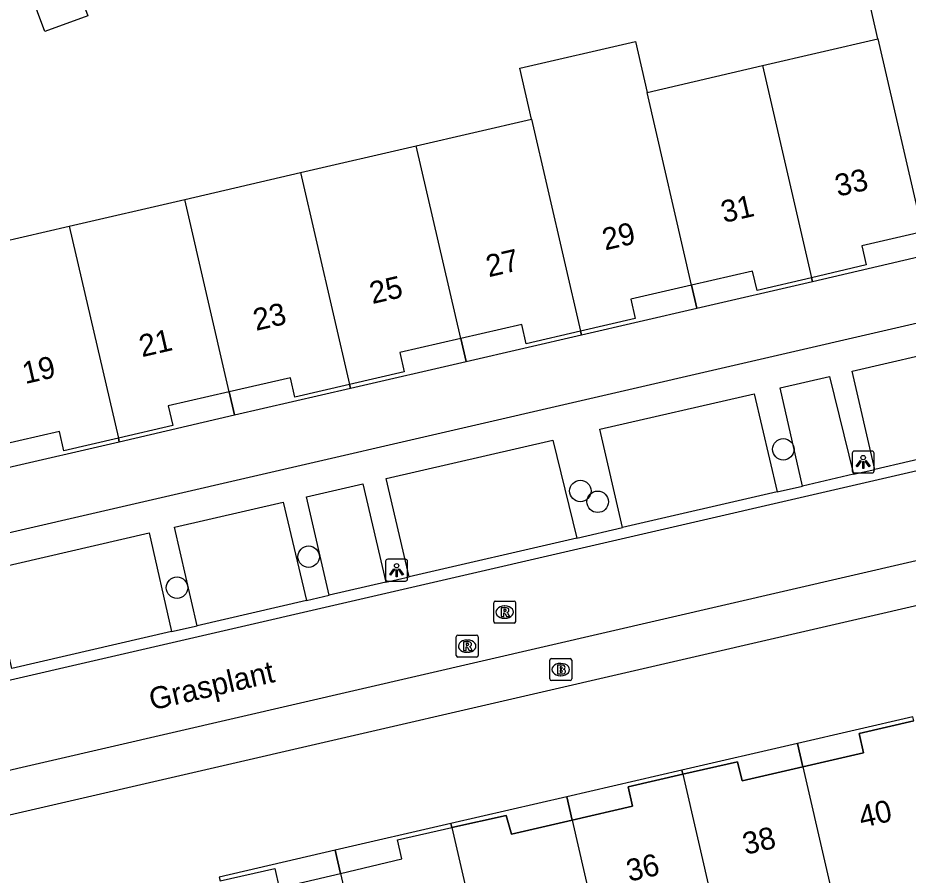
# Model space of a CAD drawing. Extents: x 156414 to 157775, y 382335 to 383765.
# Drawn here: x 157159.99 to 157200.53, y 383356.74 to 383395.79 of the extents above; entities that cross this region are included whole.
import ezdxf

# ---------------------------------------------------------------- set-up
doc = ezdxf.new("R2010")
doc.units = 0
for name, color, linetype in [('IMGEO_Boom', 7, 'Continuous'), ('IMGEO_Brandkraan', 7, 'Continuous'), ('IMGEO_Lichtpunt', 7, 'Continuous'), ('IMGEO_Openbare_ruimte_label', 7, 'Continuous'), ('IMGEO_Pand', 7, 'Continuous'), ('IMGEO_Pand_nummerreeks', 7, 'Continuous'), ('IMGEO_Pand_overbouw', 7, 'Continuous'), ('IMGEO_Rijbaan_lokaal_gesloten', 7, 'Continuous'), ('IMGEO_Rijbaan_lokaal_open', 7, 'Continuous'), ('IMGEO_Rioolput', 7, 'Continuous'), ('IMGEO_Voetpad_open', 7, 'Continuous')]:
    doc.layers.add(name, color=color, linetype=linetype)

msp = doc.modelspace()

# ---------------------------------------------------------------- linework, layer by layer
at = {"layer": 'IMGEO_Boom'}
for centre in [(157194.842, 383376.139), (157185.602, 383374.239), (157186.391, 383373.747), (157173.231, 383371.245), (157167.239, 383369.834)]:
    msp.add_circle(centre, 0.489, dxfattribs=at)
at = {"layer": 'IMGEO_Brandkraan'}
for p, q in [((157184.207, 383365.679), (157184.207, 383366.531)), ((157184.282, 383366.605), (157185.134, 383366.605)), ((157185.208, 383366.531), (157185.208, 383365.679)), ((157184.695, 383366.385), (157184.72, 383366.385)), ((157184.718, 383365.825), (157184.693, 383365.825)), ((157185.134, 383365.605), (157184.282, 383365.605))]:
    msp.add_line(p, q, dxfattribs=at)
for points in [[(157184.207, 383365.679), (157184.207, 383366.531)], [(157184.282, 383366.605), (157185.134, 383366.605)], [(157185.208, 383366.531), (157185.208, 383365.679)], [(157184.555, 383366.305), (157184.555, 383365.905), (157184.768, 383365.905)], [(157184.786, 383366.305), (157184.555, 383366.305)], [(157184.734, 383366.224), (157184.68, 383366.224), (157184.68, 383366.148)], [(157184.68, 383366.148), (157184.733, 383366.148)], [(157184.742, 383366.072), (157184.68, 383366.072), (157184.68, 383365.991)], [(157184.68, 383365.991), (157184.742, 383365.991)], [(157185.134, 383365.605), (157184.282, 383365.605)]]:
    msp.add_lwpolyline(points, dxfattribs=at)
for centre, radius, start, end in [((157184.284, 383366.529), 0.0765, 91.552, 178.448), ((157184.284, 383366.529), 0.0765, 91.552, 178.448), ((157185.132, 383366.529), 0.0765, 1.552, 88.448), ((157185.132, 383366.529), 0.0765, 1.552, 88.448), ((157184.735, 383366.186), 0.0379, 267.8285, 90.9355), ((157184.79, 383366.16), 0.145, 59.4692, 91.5367), ((157184.815, 383366.207), 0.0922, 285.5137, 58.1501), ((157184.82, 383366.015), 0.105, 301.3115, 78.989), ((157184.743, 383366.031), 0.0404, 269.8759, 90.5077), ((157184.774, 383366.156), 0.251, 268.6676, 293.5347), ((157184.284, 383365.681), 0.0765, 181.552, 268.448), ((157184.284, 383365.681), 0.0765, 181.552, 268.448), ((157185.132, 383365.681), 0.0765, 271.552, 358.448), ((157185.132, 383365.681), 0.0765, 271.552, 358.448)]:
    msp.add_arc(centre, radius, start, end, dxfattribs=at)
for centre, major_axis, ratio, start_param, end_param in [((157184.694, 383366.105), (-0.387, 0.002), 0.722429, 4.712389, 7.853982), ((157184.719, 383366.105), (-0.39, 0.002), 0.717154, 1.570796, 4.712389)]:
    msp.add_ellipse(centre, major_axis=major_axis, ratio=ratio, start_param=start_param, end_param=end_param, dxfattribs=at)
at = {"layer": 'IMGEO_Lichtpunt'}
for p, q in [((157197.979, 383375.962), (157197.979, 383375.155)), ((157197.979, 383375.962), (157197.979, 383375.155)), ((157198.881, 383376.057), (157198.073, 383376.057)), ((157198.881, 383376.057), (157198.073, 383376.057)), ((157198.975, 383375.155), (157198.975, 383375.962)), ((157198.975, 383375.155), (157198.975, 383375.962)), ((157198.073, 383375.061), (157198.881, 383375.061)), ((157198.073, 383375.061), (157198.881, 383375.061)), ((157176.736, 383371.037), (157176.736, 383370.23)), ((157176.736, 383371.037), (157176.736, 383370.23)), ((157177.638, 383371.132), (157176.83, 383371.132)), ((157177.638, 383371.132), (157176.83, 383371.132)), ((157177.732, 383370.23), (157177.732, 383371.037)), ((157177.732, 383370.23), (157177.732, 383371.037)), ((157176.83, 383370.136), (157177.638, 383370.136)), ((157176.83, 383370.136), (157177.638, 383370.136))]:
    msp.add_line(p, q, dxfattribs=at)
for points in [[(157198.353, 383375.626), (157198.392, 383375.598), (157198.204, 383375.336), (157198.166, 383375.363), (157198.353, 383375.626)], [(157198.455, 383375.578), (157198.502, 383375.578), (157198.502, 383375.256), (157198.455, 383375.256), (157198.455, 383375.578)], [(157198.565, 383375.598), (157198.603, 383375.625), (157198.79, 383375.363), (157198.751, 383375.335), (157198.565, 383375.598)], [(157177.11, 383370.701), (157177.149, 383370.673), (157176.961, 383370.411), (157176.923, 383370.438), (157177.11, 383370.701)], [(157177.212, 383370.653), (157177.259, 383370.653), (157177.259, 383370.331), (157177.212, 383370.331), (157177.212, 383370.653)], [(157177.322, 383370.673), (157177.36, 383370.7), (157177.547, 383370.438), (157177.508, 383370.41), (157177.322, 383370.673)]]:
    msp.add_lwpolyline(points, dxfattribs=at)
for centre in [(157198.478, 383375.76), (157177.235, 383370.835)]:
    msp.add_circle(centre, 0.0994, dxfattribs=at)
for centre, start, end in [((157198.073, 383375.962), 90, 180), ((157198.073, 383375.962), 90, 180), ((157198.881, 383375.962), 0, 90), ((157198.881, 383375.962), 0, 90), ((157198.073, 383375.155), 180, 270), ((157198.073, 383375.155), 180, 270), ((157198.881, 383375.155), 270, 0), ((157198.881, 383375.155), 270, 360), ((157176.83, 383371.037), 90, 180), ((157176.83, 383371.037), 90, 180), ((157177.638, 383371.037), 0, 90), ((157177.638, 383371.037), 0, 90), ((157176.83, 383370.23), 180, 270), ((157176.83, 383370.23), 180, 270), ((157177.638, 383370.23), 270, 0), ((157177.638, 383370.23), 270, 360)]:
    msp.add_arc(centre, 0.0946, start, end, dxfattribs=at)
at = {"layer": 'IMGEO_Pand'}
for points in [[(157160.273, 383397.739), (157162.239, 383398.459), (157163.183, 383395.884), (157161.217, 383395.163), (157160.273, 383397.739)], [(157199.15, 383394.824), (157198.701, 383396.774), (157204.15, 383398.029)], [(157183.385, 383391.176), (157182.85, 383393.489), (157188.105, 383394.705), (157188.64, 383392.392)], [(157193.898, 383393.609), (157199.15, 383394.824)], [(157199.15, 383394.824), (157201.174, 383386.034)], [(157188.64, 383392.392), (157193.898, 383393.609)], [(157193.898, 383393.609), (157196.13, 383383.952)], [(157190.668, 383383.618), (157188.64, 383392.392)], [(157178.129, 383389.959), (157183.385, 383391.176)], [(157183.385, 383391.176), (157185.616, 383381.522)], [(157172.864, 383388.741), (157178.129, 383389.959)], [(157180.158, 383381.181), (157178.129, 383389.959)], [(157167.592, 383387.52), (157172.864, 383388.741)], [(157172.864, 383388.741), (157175.095, 383379.092)], [(157162.337, 383386.304), (157167.592, 383387.52)], [(157169.62, 383378.749), (157167.592, 383387.52)], [(157157.075, 383385.086), (157162.337, 383386.304)], [(157162.337, 383386.304), (157164.569, 383376.646)], [(157201.174, 383386.034), (157198.417, 383385.399), (157198.614, 383384.533), (157196.13, 383383.952)], [(157196.13, 383383.952), (157193.646, 383383.37), (157193.438, 383384.256), (157190.668, 383383.618)], [(157190.668, 383383.618), (157187.898, 383382.98), (157188.091, 383382.102), (157185.616, 383381.522)], [(157185.616, 383381.522), (157183.141, 383380.941), (157182.936, 383381.817), (157180.158, 383381.181)], [(157180.158, 383381.181), (157177.38, 383380.544), (157177.579, 383379.672), (157175.095, 383379.092)], [(157175.095, 383379.092), (157172.61, 383378.513), (157172.406, 383379.389), (157169.62, 383378.749)], [(157169.62, 383378.749), (157166.833, 383378.11), (157167.049, 383377.227), (157164.569, 383376.646)], [(157164.569, 383376.646), (157162.088, 383376.066), (157161.883, 383376.942), (157159.103, 383376.315)], [(157200.784, 383363.773), (157198.292, 383363.199), (157198.494, 383362.322), (157195.731, 383361.68)], [(157195.731, 383361.68), (157192.969, 383361.039), (157192.753, 383361.912), (157190.267, 383361.341)], [(157195.731, 383361.68), (157197.753, 383352.915)], [(157190.267, 383361.341), (157187.782, 383360.77), (157187.983, 383359.893), (157185.223, 383359.253)], [(157190.267, 383361.341), (157192.942, 383349.752)], [(157185.223, 383359.253), (157182.464, 383358.614), (157182.222, 383359.466), (157179.751, 383358.912)], [(157185.223, 383359.253), (157187.695, 383348.541)], [(157174.686, 383356.825), (157177.477, 383357.48), (157177.28, 383358.358), (157179.751, 383358.912)], [(157179.751, 383358.912), (157182.425, 383347.325)], [(157169.205, 383356.478), (157171.693, 383357.049), (157171.894, 383356.171), (157174.686, 383356.825)], [(157174.686, 383356.825), (157177.159, 383346.109)]]:
    msp.add_lwpolyline(points, dxfattribs=at)
at = {"layer": 'IMGEO_Pand_overbouw'}
for points in [[(157201.442, 383384.872), (157201.174, 383386.034), (157198.417, 383385.399), (157198.614, 383384.533), (157196.13, 383383.952), (157196.168, 383383.786), (157201.236, 383384.959), (157201.264, 383384.832)], [(157196.168, 383383.786), (157196.13, 383383.952), (157193.646, 383383.37), (157193.438, 383384.256), (157190.668, 383383.618), (157190.91, 383382.57)], [(157190.91, 383382.57), (157190.668, 383383.618), (157187.898, 383382.98), (157188.091, 383382.102), (157185.616, 383381.522), (157185.655, 383381.354)], [(157185.655, 383381.354), (157185.616, 383381.522), (157183.141, 383380.941), (157182.936, 383381.817), (157180.158, 383381.181), (157180.399, 383380.138)], [(157180.399, 383380.138), (157180.158, 383381.181), (157177.38, 383380.544), (157177.579, 383379.672), (157175.095, 383379.092), (157175.135, 383378.92)], [(157175.135, 383378.92), (157175.095, 383379.092), (157172.61, 383378.513), (157172.406, 383379.389), (157169.62, 383378.749), (157169.862, 383377.7)], [(157169.862, 383377.7), (157169.62, 383378.749), (157166.833, 383378.11), (157167.049, 383377.227), (157164.569, 383376.646), (157164.606, 383376.484)], [(157164.606, 383376.484), (157164.569, 383376.646), (157162.088, 383376.066), (157161.883, 383376.942), (157159.103, 383376.315), (157159.345, 383375.267)], [(157200.784, 383363.773), (157200.743, 383363.951), (157195.487, 383362.737), (157195.731, 383361.68), (157198.494, 383362.322), (157198.292, 383363.199)], [(157195.731, 383361.68), (157195.487, 383362.737), (157190.225, 383361.522), (157190.267, 383361.341), (157192.753, 383361.912), (157192.969, 383361.039)], [(157190.267, 383361.341), (157190.225, 383361.522), (157184.979, 383360.311), (157185.223, 383359.253), (157187.983, 383359.893), (157187.782, 383360.77)], [(157185.223, 383359.253), (157184.979, 383360.311), (157179.709, 383359.094), (157179.751, 383358.912), (157182.222, 383359.466), (157182.464, 383358.614)], [(157179.751, 383358.912), (157179.709, 383359.094), (157174.443, 383357.878), (157174.686, 383356.825), (157177.477, 383357.48), (157177.28, 383358.358)], [(157174.686, 383356.825), (157174.443, 383357.878), (157169.163, 383356.659), (157169.205, 383356.478), (157171.693, 383357.049), (157171.894, 383356.171)]]:
    msp.add_lwpolyline(points, close=True, dxfattribs=at)
at = {"layer": 'IMGEO_Rijbaan_lokaal_gesloten'}
for points in [[(157287.209, 383395.194), (157285.111, 383394.604), (157208.892, 383376.992), (157145.577, 383362.381), (157126.625, 383358.025), (157101.442, 383352.173), (157089.539, 383349.418), (157077.044, 383346.715)], [(157078.182, 383342.503), (157078.747, 383342.641), (157088.163, 383345.003), (157285.174, 383390.571), (157285.976, 383390.748)]]:
    msp.add_lwpolyline(points, dxfattribs=at)
at = {"layer": 'IMGEO_Rijbaan_lokaal_open'}
for points in [[(157203.697, 383376.306), (157199.013, 383375.225)], [(157198.034, 383374.999), (157199.013, 383375.225)], [(157198.034, 383374.999), (157195.722, 383374.466)], [(157194.568, 383374.199), (157195.722, 383374.466)], [(157194.568, 383374.199), (157187.524, 383372.574)], [(157185.436, 383372.092), (157187.524, 383372.574)], [(157185.436, 383372.092), (157177.803, 383370.331)], [(157176.748, 383370.087), (157177.803, 383370.331)], [(157176.748, 383370.087), (157174.163, 383369.491)], [(157173.129, 383369.252), (157174.163, 383369.491)], [(157173.129, 383369.252), (157168.158, 383368.105)], [(157166.984, 383367.834), (157159.72, 383366.157)], [(157166.984, 383367.834), (157168.158, 383368.105)]]:
    msp.add_lwpolyline(points, dxfattribs=at)
at = {"layer": 'IMGEO_Rioolput'}
for p, q in [((157181.656, 383368.297), (157181.656, 383369.149)), ((157181.731, 383369.223), (157182.583, 383369.223)), ((157182.144, 383369.003), (157182.169, 383369.003)), ((157182.657, 383369.149), (157182.657, 383368.297)), ((157182.583, 383368.223), (157181.731, 383368.223)), ((157182.167, 383368.443), (157182.142, 383368.443)), ((157179.949, 383366.747), (157179.949, 383367.599)), ((157180.024, 383367.673), (157180.876, 383367.673)), ((157180.437, 383367.453), (157180.462, 383367.453)), ((157180.95, 383367.599), (157180.95, 383366.747)), ((157180.876, 383366.673), (157180.024, 383366.673)), ((157180.46, 383366.893), (157180.435, 383366.893))]:
    msp.add_line(p, q, dxfattribs=at)
for points in [[(157181.656, 383368.297), (157181.656, 383369.149)], [(157181.731, 383369.223), (157182.583, 383369.223)], [(157182.657, 383369.149), (157182.657, 383368.297)], [(157182.245, 383368.921), (157181.993, 383368.923), (157181.993, 383368.523)], [(157181.993, 383368.523), (157182.117, 383368.523), (157182.117, 383368.685), (157182.128, 383368.685)], [(157182.171, 383368.842), (157182.117, 383368.842), (157182.117, 383368.761)], [(157182.117, 383368.761), (157182.169, 383368.761)], [(157182.175, 383368.656), (157182.246, 383368.523), (157182.386, 383368.523), (157182.321, 383368.649)], [(157182.583, 383368.223), (157181.731, 383368.223)], [(157179.949, 383366.747), (157179.949, 383367.599)], [(157180.024, 383367.673), (157180.876, 383367.673)], [(157180.538, 383367.371), (157180.286, 383367.373), (157180.286, 383366.973)], [(157180.95, 383367.599), (157180.95, 383366.747)], [(157180.286, 383366.973), (157180.41, 383366.973), (157180.41, 383367.135), (157180.421, 383367.135)], [(157180.464, 383367.292), (157180.41, 383367.292), (157180.41, 383367.211)], [(157180.41, 383367.211), (157180.462, 383367.211)], [(157180.468, 383367.106), (157180.539, 383366.973), (157180.679, 383366.973), (157180.614, 383367.099)], [(157180.876, 383366.673), (157180.024, 383366.673)]]:
    msp.add_lwpolyline(points, dxfattribs=at)
for centre, radius, start, end in [((157181.733, 383369.147), 0.0765, 91.552, 178.448), ((157181.733, 383369.147), 0.0765, 91.552, 178.448), ((157182.581, 383369.147), 0.0765, 1.552, 88.448), ((157182.581, 383369.147), 0.0765, 1.552, 88.448), ((157182.127, 383368.632), 0.0533, 26.0293, 88.6989), ((157182.153, 383368.95), 0.19, 274.7715, 282.9687), ((157182.177, 383368.746), 0.0964, 77.0061, 93.1865), ((157182.191, 383368.803), 0.0378, 276.6634, 79.6772), ((157182.244, 383368.811), 0.109, 350.3612, 89.416), ((157182.242, 383368.811), 0.112, 277.5842, 350.9817), ((157182.226, 383368.596), 0.108, 29.5134, 73.7905), ((157181.733, 383368.299), 0.0765, 181.552, 268.448), ((157181.733, 383368.299), 0.0765, 181.552, 268.448), ((157182.581, 383368.299), 0.0765, 271.552, 358.448), ((157182.581, 383368.299), 0.0765, 271.552, 358.448), ((157180.026, 383367.597), 0.0765, 91.552, 178.448), ((157180.026, 383367.597), 0.0765, 91.552, 178.448), ((157180.537, 383367.261), 0.109, 350.3612, 89.416), ((157180.874, 383367.597), 0.0765, 1.552, 88.448), ((157180.874, 383367.597), 0.0765, 1.552, 88.448), ((157180.42, 383367.082), 0.0533, 26.0293, 88.6989), ((157180.446, 383367.4), 0.19, 274.7715, 282.9687), ((157180.47, 383367.196), 0.0964, 77.0061, 93.1865), ((157180.484, 383367.253), 0.0378, 276.6634, 79.6772), ((157180.535, 383367.261), 0.112, 277.5842, 350.9817), ((157180.519, 383367.046), 0.108, 29.5134, 73.7905), ((157180.026, 383366.749), 0.0765, 181.552, 268.448), ((157180.026, 383366.749), 0.0765, 181.552, 268.448), ((157180.874, 383366.749), 0.0765, 271.552, 358.448), ((157180.874, 383366.749), 0.0765, 271.552, 358.448)]:
    msp.add_arc(centre, radius, start, end, dxfattribs=at)
for centre, major_axis, ratio, start_param, end_param in [((157182.143, 383368.723), (-0.387, 0.002), 0.722429, 4.712389, 7.853982), ((157182.168, 383368.723), (-0.39, 0.002), 0.717154, 1.570796, 4.712389), ((157180.436, 383367.173), (-0.387, 0.002), 0.722429, 4.712389, 7.853982), ((157180.461, 383367.173), (-0.39, 0.002), 0.717154, 1.570796, 4.712389)]:
    msp.add_ellipse(centre, major_axis=major_axis, ratio=ratio, start_param=start_param, end_param=end_param, dxfattribs=at)
at = {"layer": 'IMGEO_Voetpad_open'}
for points in [[(157207.522, 383383.399), (157144.035, 383368.737)], [(157199.013, 383375.225), (157197.977, 383379.696), (157202.696, 383380.783), (157203.697, 383376.306)], [(157195.722, 383374.466), (157194.703, 383378.942), (157196.95, 383379.46), (157198.034, 383374.999)], [(157187.524, 383372.574), (157186.491, 383377.051), (157193.509, 383378.667), (157194.568, 383374.199)], [(157177.803, 383370.331), (157176.756, 383374.809), (157184.344, 383376.557), (157185.436, 383372.092)], [(157174.163, 383369.491), (157173.131, 383373.975), (157175.693, 383374.565), (157176.748, 383370.087)], [(157168.158, 383368.105), (157167.119, 383372.59), (157172.067, 383373.73), (157173.129, 383369.252)], [(157159.72, 383366.157), (157158.687, 383370.649), (157165.975, 383372.327), (157166.984, 383367.834)], [(157146.848, 383356.544), (157210.346, 383371.208)]]:
    msp.add_lwpolyline(points, dxfattribs=at)

# ---------------------------------------------------------------- texts
at = {"layer": 'IMGEO_Openbare_ruimte_label'}
msp.add_text('Grasplant', height=1, rotation=13.0075, dxfattribs=at).set_placement((157166.097, 383364.245))
at = {"layer": 'IMGEO_Pand_nummerreeks'}
for s, rotation, p in [('33', 12.989, (157197.324, 383387.637)), ('31', 12.9875, (157192.134, 383386.44)), ('29', 12.989, (157186.726, 383385.192)), ('27', 12.9875, (157181.431, 383383.971)), ('25', 12.9875, (157176.133, 383382.749)), ('23', 12.9875, (157170.835, 383381.528)), ('21', 12.9875, (157165.645, 383380.33)), ('19', 12.9875, (157160.326, 383379.104)), ('40', 13.0462, (157198.41, 383358.892)), ('38', 13.0462, (157193.12, 383357.666)), ('36', 13.0453, (157187.826, 383356.44))]:
    msp.add_text(s, height=1, rotation=rotation, dxfattribs=at).set_placement(p)

doc.saveas('drawing.dxf')
